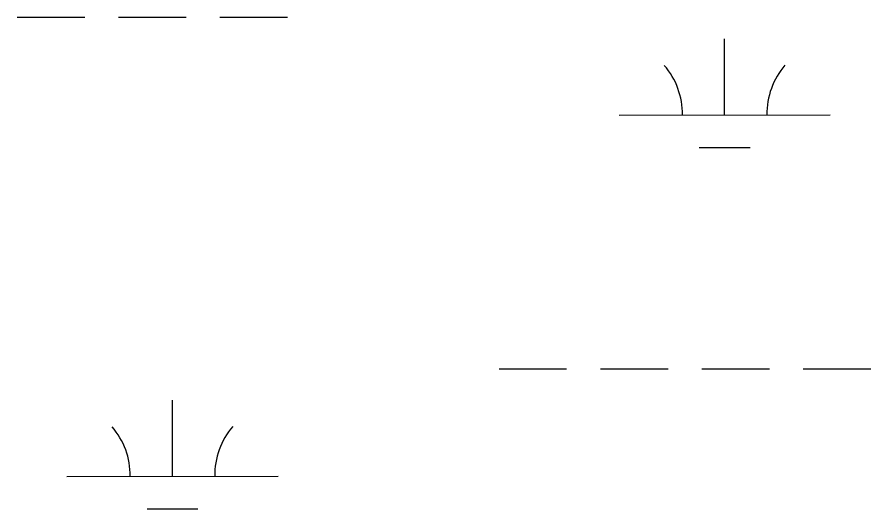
# Model space of a CAD drawing. Extents: x 3279314 to 3317160, y 734079 to 759431.
# Drawn here: x 3313715.5 to 3314119.6, y 746315.3 to 746548 of the extents above; entities that cross this region are included whole.
import ezdxf

# ---------------------------------------------------------------- set-up
doc = ezdxf.new("R2010")
doc.units = 0
doc.layers.add('V-WETL-SWMP', color=7, linetype='Continuous')

msp = doc.modelspace()

# ---------------------------------------------------------------- linework, layer by layer
at = {"layer": 'V-WETL-SWMP'}
for p, q in [((3313715.53, 746547.96), (3313747.53, 746547.98)), ((3313763.53, 746547.99), (3313795.53, 746548)), ((3313811.53, 746548.01), (3313843.53, 746548.03)), ((3314050.4, 746501.7), (3314050.38, 746537.7)), ((3314000.4, 746501.68), (3314100.4, 746501.73)), ((3314038.41, 746486.27), (3314062.41, 746486.28)), ((3313943.62, 746381.58), (3313975.62, 746381.59)), ((3313991.62, 746381.6), (3314023.62, 746381.62)), ((3314039.62, 746381.63), (3314071.62, 746381.64)), ((3314087.62, 746381.65), (3314119.62, 746381.67)), ((3313789.05, 746330.76), (3313789.03, 746366.76)), ((3313739.05, 746330.73), (3313839.05, 746330.78)), ((3313777.06, 746315.32), (3313801.06, 746315.33))]:
    msp.add_line(p, q, dxfattribs=at)
for centre, start, end in [((3313995.16, 746502.15), 359.2573, 40.801), ((3314105.64, 746502.21), 139.2573, 180.801), ((3313733.81, 746331.2), 359.2573, 40.801), ((3313844.3, 746331.26), 139.2573, 180.801)]:
    msp.add_arc(centre, 35.25, start, end, dxfattribs=at)

doc.saveas('drawing.dxf')
